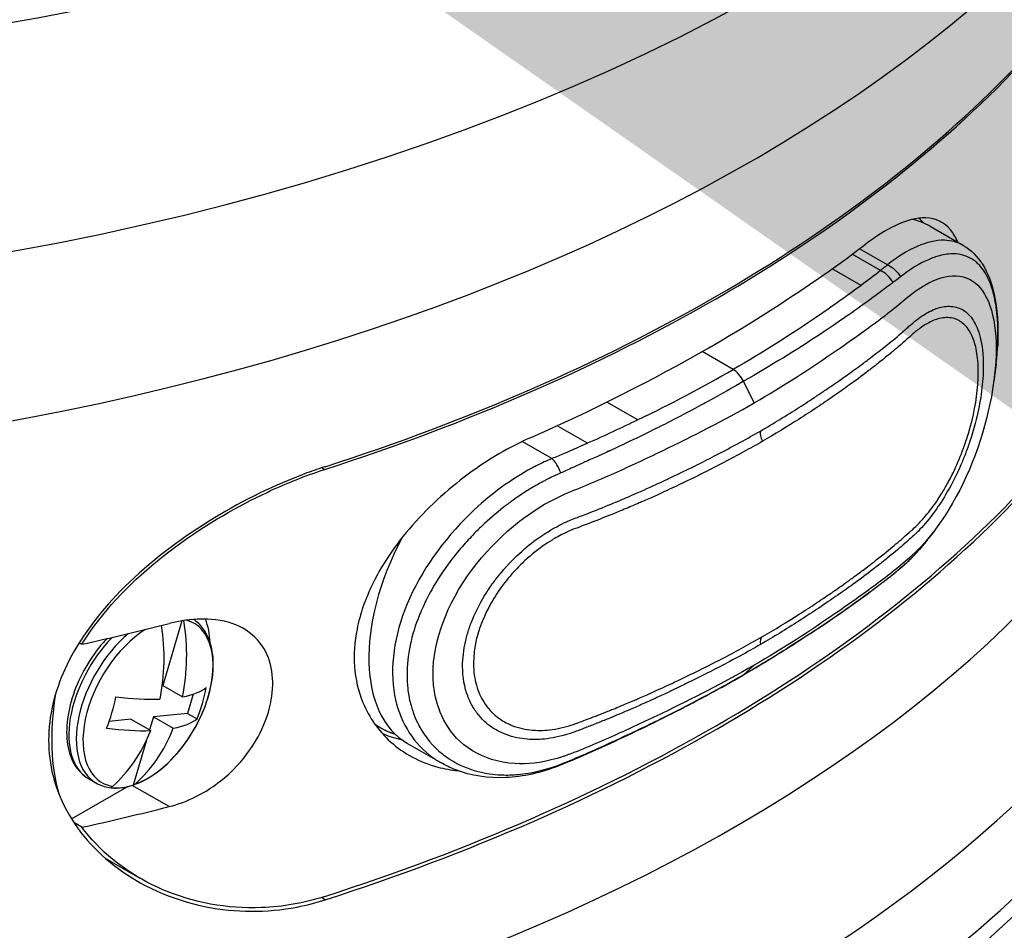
# Model space of a CAD drawing. Header units: millimetres. Extents: x 0 to 7374, y 0 to 4200.
# Tile 650 of 656: x 4764 to 4790, y 3613 to 3637. Entities that reach past the tile are written whole.
import ezdxf

# ---------------------------------------------------------------- set-up
doc = ezdxf.new("R2010")
doc.units = ezdxf.units.MM
doc.header["$LTSCALE"] = 0.2
doc.layers.add('01_Object Line', color=4, linetype='Continuous')
doc.layers.add('07_Special Line2', color=76, linetype='Continuous')
doc.styles.add('Rainbow-5.0 Style', font='malgunsl.ttf')

# ---------------------------------------------------------------- blocks, each defined once
blk = doc.blocks.new('A$C90bc888d')
for p, q in [((284.787, 1812.068), (285.661, 1811.563)), ((283.648, 1811.034), (282.899, 1811.467)), ((283.458, 1810.88), (282.699, 1811.318)), ((282.94, 1810.484), (282.166, 1810.932)), ((285.78, 1809.743), (285.78, 1809.743)), ((279.518, 1808.234), (278.687, 1808.714)), ((280.08, 1807.338), (279.796, 1807.918)), ((276.964, 1806.885), (276.139, 1807.361)), ((275.619, 1806.259), (274.808, 1806.728)), ((274.668, 1805.85), (273.875, 1806.307)), ((268.516, 1805.604), (268.593, 1805.56)), ((264.768, 1801.505), (264.258, 1799.779)), ((262.025, 1800.922), (262.097, 1800.88)), ((279.796, 1800.064), (280.08, 1800.316)), ((264.258, 1799.779), (264.79, 1799.473)), ((265.069, 1799.543), (264.917, 1799.03)), ((263.405, 1798.875), (262.825, 1798.816)), ((263.405, 1798.875), (263.936, 1798.569)), ((264.01, 1798.937), (263.906, 1798.586)), ((264.917, 1799.03), (264.01, 1798.937)), ((264.01, 1798.937), (264.541, 1798.631)), ((264.917, 1799.03), (265.175, 1798.881)), ((263.825, 1798.313), (263.47, 1797.112)), ((270.807, 1798.223), (271.676, 1797.721)), ((275.13, 1797.742), (274.854, 1797.628)), ((273.708, 1797.684), (273.709, 1797.684)), ((262.274, 1797.282), (262.472, 1797.168)), ((261.817, 1796.205), (263.309, 1797.066)), ((264.428, 1796.534), (263.443, 1797.103)), ((262.097, 1795.981), (261.88, 1796.107)), ((262.722, 1795.151), (263.643, 1794.62)), ((268.606, 1794.04), (268.501, 1794.1))]:
    blk.add_line(p, q)
for centre, major_axis, ratio, start_param, end_param in [((245.376, 1845.092), (-50, 0), 0.57735, 5.497787, 10.210176), ((245.376, 1838.968), (50, 0), 0.57735, 3.141593, 6.283185), ((245.376, 1833.808), (-48.975, 0), 0.57735, 0.237759, 2.903833), ((245.376, 1815.708), (-48.317, 0), 0.57735, 6.092297, 9.615666), ((245.376, 1829.579), (47.641, 0), 0.57735, 5.221408, 5.774166), ((245.376, 1829.66), (-47.66, 0), 0.57735, 2.079926, 2.632463), ((282.287, 1807.737), (2.5, 4.33), 0.57735, 0, 0.176904), ((281.58, 1808.146), (2.55, 4.417), 0.57735, 6.07296, 6.130765), ((245.376, 1811.476), (-49, 0), 0.57735, 0, 3.141593), ((245.376, 1828.15), (-47.359, 0), 0.57735, 2.221708, 2.490681), ((283.459, 1810.472), (-0.308, 0.394), 0.656208, 4.440255, 5.413126), ((281.297, 1808.309), (1.4, 2.425), 0.57735, 5.813486, 5.813544), ((282.323, 1807.717), (1.4, 2.425), 0.57735, 6.111311, 6.111389), ((281.58, 1808.146), (-1.75, -3.031), 0.57735, 2.524515, 2.524612), ((281.297, 1808.309), (1.4, 2.425), 0.57735, 5.498348, 5.498435), ((282.323, 1807.717), (-1.4, -2.425), 0.57735, 2.48725, 2.48731), ((245.376, 1809.003), (49, 0), 0.57735, 3.141593, 6.283185), ((245.376, 1808.513), (-49, 0), 0.57735, 6.274527, 8.629176), ((245.376, 1808.513), (49, 0), 0.57735, 5.507991, 6.291844), ((206.401, 1825.66), (-82.224, 6.244), 0.329622, 2.62699, 2.690888), ((281.297, 1808.309), (1.4, 2.425), 0.57735, 4.94518, 4.94524), ((280.489, 1806.388), (0.175, -0.303), 0.577335, 3.715183, 4.631114), ((278.186, 1804.92), (-1, -1.732), 0.57735, 4.379244, 4.379943), ((245.376, 1802.634), (49.25, 0), 0.57735, 3.937143, 6.383987), ((277.436, 1805.353), (-1, -1.732), 0.57735, 5.013623, 5.01388), ((245.376, 1818.148), (-47.641, 0), 0.57735, 2.079815, 2.632574), ((245.376, 1818.066), (47.66, 0), 0.57735, 5.221519, 5.774056), ((277.436, 1805.353), (-1, -1.732), 0.57735, 5.497129, 5.497193), ((245.376, 1802.798), (49.05, 0), 0.57735, 3.926991, 6.328342), ((277.436, 1805.353), (-1, -1.732), 0.57735, 5.673282, 5.673309), ((273.307, 1802.553), (-2.5, -4.33), 0.57735, 4.772532, 6.283185), ((245.376, 1803.043), (-49, 0), 0.57735, 0, 2.34599), ((245.376, 1803.043), (49, 0), 0.57735, 5.507991, 6.283185), ((245.376, 1826.313), (-47.117, 0), 0.57735, 1.933587, 1.987064), ((263.865, 1799.308), (1.231, 2.132), 0.57735, 3.725669, 6.43606), ((261.588, 1800.828), (-0.445, 4.353), 0.753595, 4.319815, 4.793107), ((263.407, 1799.572), (1.5, 2.598), 0.57735, 5.548137, 5.842893), ((263.747, 1799.376), (-1.275, -2.208), 0.57735, 4.15921, 6.283185), ((263.865, 1799.308), (-1.231, -2.132), 0.57735, 3.970488, 6.48929), ((260.984, 1800.766), (0.445, -4.353), 0.753595, 1.178222, 1.635405), ((263.549, 1799.491), (-1.275, -2.208), 0.57735, 4.293301, 6.283185), ((280.489, 1800.793), (-0.175, 0.303), 0.577341, 0.081307, 0.997228), ((272.6, 1802.961), (-1.75, -3.031), 0.57735, 5.983563, 5.984182), ((272.6, 1802.961), (-1.75, -3.031), 0.57735, 6.251192, 6.251196), ((273.342, 1802.532), (-1.4, -2.425), 0.57735, 0.22965, 0.229747), ((272.6, 1802.961), (-1.75, -3.031), 0.57735, 0.664862, 0.664933), ((279.557, 1800.366), (0.228, -0.312), 0.645887, 6.206061, 6.225128), ((279.557, 1800.366), (0.228, -0.312), 0.645887, 6.225128, 6.344291), ((261.41, 1801.218), (4.196, -1.24), 0.314263, 5.735339, 6.065971), ((262.496, 1800.921), (-0.406, 3.971), 0.753595, 4.097805, 4.33003), ((266.236, 1801.205), (3.5, 6.062), 0.57735, 2.160903, 2.64043), ((260.076, 1800.673), (0.406, -3.971), 0.753595, 0.956213, 1.188437), ((261.41, 1801.218), (-4.196, 1.24), 0.314263, 2.05132, 2.381952), ((245.376, 1819.577), (47.359, 0), 0.57735, 5.448828, 5.448872), ((261.162, 1800.376), (4.196, -1.24), 0.314263, 5.735339, 6.065971), ((261.162, 1800.376), (4.196, -1.24), 0.314263, 5.192913, 5.523545), ((260.984, 1800.766), (0.445, -4.353), 0.753595, 0.486817, 0.966428), ((261.588, 1800.828), (-0.445, 4.353), 0.753595, 3.628409, 4.108021), ((272.6, 1802.961), (-2.55, -4.417), 0.57735, 0.0263, 0.210228), ((272.6, 1802.961), (-2.55, -4.417), 0.57735, 0.325912, 0.326022), ((274.935, 1798.202), (0.197, -0.46), 0.485008, 6.277083, 6.282843), ((274.935, 1798.202), (0.197, -0.46), 0.485008, 6.282843, 6.532478), ((263.832, 1799.327), (-1.255, -2.174), 0.57735, 0.209826, 0.580356), ((245.376, 1821.414), (47.117, 0), 0.57735, 5.075179, 5.128657)]:
    blk.add_ellipse(centre, major_axis=major_axis, ratio=ratio, start_param=start_param, end_param=end_param)
for points, knots in [([(285.529, 1811.639), (285.474, 1811.765), (285.41, 1811.874), (285.164, 1812.179), (284.942, 1812.289), (284.433, 1812.304), (284.157, 1812.232), (283.6, 1811.963), (283.333, 1811.795), (283.052, 1811.582)], [1.1183289, 1.1183289, 1.1183289, 1.1183289, 1.2002409, 1.2002409, 1.3947062, 1.3947062, 1.5672536, 1.5672536, 1.7065433, 1.7065433, 1.7065433, 1.7065433]), ([(285.671, 1811.558), (285.521, 1811.644), (285.352, 1811.689), (285.168, 1811.693), (284.945, 1811.698), (284.7, 1811.642), (284.439, 1811.528), (284.185, 1811.417), (283.916, 1811.251), (283.648, 1811.034)], [0.7485977, 0.7485977, 0.7485977, 0.7485977, 0.822611, 0.822611, 0.822611, 0.9125449, 0.9125449, 0.9125449, 0.9999985, 0.9999985, 0.9999985, 0.9999985]), ([(285.671, 1811.558), (285.879, 1811.437), (286.054, 1811.259), (286.332, 1810.82), (286.434, 1810.548), (286.587, 1809.859), (286.616, 1809.408), (286.595, 1808.894), (286.593, 1808.863), (286.592, 1808.832)], [0, 0, 0, 0, 0.1199054, 0.1199054, 0.2518723, 0.2518723, 0.4190702, 0.4190702, 0.4297384, 0.4297384, 0.4297384, 0.4297384]), ([(286.52, 1808.111), (286.573, 1808.488), (286.601, 1808.851), (286.601, 1809.184), (286.601, 1809.312), (286.597, 1809.436), (286.59, 1809.555), (286.586, 1809.614), (286.581, 1809.673), (286.575, 1809.73), (286.574, 1809.741), (286.573, 1809.755), (286.571, 1809.768), (286.566, 1809.821), (286.558, 1809.879), (286.555, 1809.897), (286.549, 1809.941), (286.538, 1810.017), (286.517, 1810.118), (286.506, 1810.169), (286.493, 1810.225), (286.477, 1810.286), (286.461, 1810.348), (286.432, 1810.439), (286.417, 1810.482), (286.327, 1810.733), (286.208, 1810.932), (286.058, 1811.074), (286.028, 1811.103), (285.997, 1811.129), (285.965, 1811.152), (285.949, 1811.164), (285.933, 1811.175), (285.917, 1811.185), (285.905, 1811.193), (285.892, 1811.201), (285.879, 1811.208), (285.742, 1811.287), (285.588, 1811.327), (285.42, 1811.33), (285.3, 1811.332), (285.172, 1811.315), (285.038, 1811.279), (284.942, 1811.254), (284.842, 1811.218), (284.74, 1811.173), (284.502, 1811.069), (284.249, 1810.913), (283.994, 1810.713)], [0.4183087, 0.4183087, 0.4183087, 0.4183087, 0.5, 0.5, 0.5, 0.53125, 0.53125, 0.53125, 0.546875, 0.546875, 0.546875, 0.5501137, 0.5501137, 0.5501137, 0.5625, 0.5625, 0.5625, 0.59375, 0.59375, 0.59375, 0.609375, 0.609375, 0.609375, 0.625, 0.625, 0.625, 0.7161362, 0.7161362, 0.7161362, 0.7344466, 0.7344466, 0.7344466, 0.7432746, 0.7432746, 0.7432746, 0.75, 0.75, 0.75, 0.8227544, 0.8227544, 0.8227544, 0.875, 0.875, 0.875, 0.9125819, 0.9125819, 0.9125819, 0.9999489, 0.9999489, 0.9999489, 0.9999489]), ([(280.08, 1807.338), (280.853, 1807.79), (281.586, 1808.265), (282.646, 1808.996), (282.994, 1809.243), (283.5, 1809.619), (283.665, 1809.747), (283.987, 1810.003), (284.143, 1810.14), (284.608, 1810.5), (284.912, 1810.657), (285.463, 1810.772), (285.71, 1810.738), (286.325, 1810.349), (286.552, 1809.688), (286.552, 1807.886), (286.324, 1806.768), (285.508, 1804.729), (284.919, 1803.813), (283.989, 1802.974), (283.67, 1802.725), (282.994, 1802.22), (282.646, 1801.975), (281.586, 1801.244), (280.854, 1800.768), (280.08, 1800.316)], [0, 0, 0, 0, 0.125, 0.125, 0.1875, 0.1875, 0.21875, 0.21875, 0.25, 0.25, 0.3125, 0.3125, 0.375, 0.375, 0.5, 0.5, 0.625, 0.625, 0.75, 0.75, 0.8125, 0.8125, 0.875, 0.875, 1, 1, 1, 1]), ([(283.458, 1810.88), (283.458, 1810.88), (283.458, 1810.88), (283.288, 1810.747), (283.116, 1810.615), (282.94, 1810.484)], [0, 0, 0, 0, 0.00002, 0.00002, 1, 1, 1, 1]), ([(282.94, 1810.484), (282.573, 1810.211), (281.483, 1809.434), (280.316, 1808.696), (279.518, 1808.234)], [0, 0, 0, 0, 0.346763, 1, 1, 1, 1]), ([(283.791, 1810.56), (283.716, 1810.505), (283.603, 1810.419), (283.448, 1810.303), (283.293, 1810.188), (283.077, 1810.03), (282.854, 1809.87), (282.631, 1809.711), (282.436, 1809.576), (282.272, 1809.464), (282.19, 1809.408), (282.116, 1809.358), (282.05, 1809.314), (281.984, 1809.27), (281.96, 1809.253), (281.877, 1809.198), (281.211, 1808.758), (280.526, 1808.338), (279.796, 1807.918)], [0, 0, 0, 0, 0.125, 0.125, 0.125, 0.25, 0.25, 0.25, 0.375, 0.375, 0.375, 0.4375, 0.4375, 0.4375, 0.5, 0.5, 0.5, 1, 1, 1, 1]), ([(280.247, 1806.588), (280.424, 1806.69), (280.602, 1806.796), (280.769, 1806.898), (280.937, 1807.001), (281.126, 1807.119), (281.277, 1807.216), (281.429, 1807.313), (281.584, 1807.415), (281.747, 1807.523), (281.829, 1807.577), (281.912, 1807.633), (281.997, 1807.691), (282.08, 1807.748), (282.183, 1807.818), (282.253, 1807.867), (282.327, 1807.917), (282.401, 1807.969), (282.482, 1808.026), (282.561, 1808.082), (282.67, 1808.16), (282.732, 1808.205), (282.795, 1808.251), (282.864, 1808.301), (282.941, 1808.358), (283.017, 1808.415), (283.119, 1808.491), (283.192, 1808.547), (283.338, 1808.659), (283.496, 1808.782), (283.636, 1808.895), (283.706, 1808.951), (283.777, 1809.009), (283.848, 1809.068), (283.915, 1809.124), (284.002, 1809.197), (284.053, 1809.242), (284.057, 1809.244), (284.06, 1809.247), (284.063, 1809.249), (284.088, 1809.271), (284.117, 1809.297), (284.166, 1809.341), (284.215, 1809.384), (284.23, 1809.398), (284.269, 1809.432), (284.342, 1809.496), (284.401, 1809.546), (284.463, 1809.591), (284.466, 1809.593), (284.469, 1809.596), (284.472, 1809.598), (284.599, 1809.691), (284.756, 1809.782), (284.863, 1809.828), (284.865, 1809.83), (284.868, 1809.831), (284.87, 1809.832), (284.978, 1809.878), (285.093, 1809.912), (285.211, 1809.923), (285.271, 1809.928), (285.331, 1809.928), (285.391, 1809.92), (285.45, 1809.913), (285.524, 1809.893), (285.567, 1809.876), (285.618, 1809.856), (285.666, 1809.831), (285.715, 1809.796), (285.751, 1809.77), (285.787, 1809.739), (285.822, 1809.702), (285.862, 1809.66), (285.902, 1809.61), (285.939, 1809.552), (285.976, 1809.495), (286.017, 1809.412), (286.042, 1809.353), (286.075, 1809.276), (286.103, 1809.191), (286.127, 1809.094), (286.178, 1808.888), (286.209, 1808.633), (286.209, 1808.33), (286.209, 1808.108), (286.192, 1807.881), (286.163, 1807.656), (286.149, 1807.543), (286.131, 1807.431), (286.111, 1807.321), (286.091, 1807.211), (286.075, 1807.131), (286.043, 1806.995), (285.98, 1806.722), (285.903, 1806.465), (285.822, 1806.231), (285.782, 1806.113), (285.74, 1806.002), (285.698, 1805.896), (285.656, 1805.79), (285.63, 1805.726), (285.571, 1805.595), (285.453, 1805.333), (285.33, 1805.101), (285.211, 1804.899), (285.093, 1804.697), (285.005, 1804.563), (284.87, 1804.382), (284.868, 1804.378), (284.865, 1804.375), (284.863, 1804.372), (284.73, 1804.194), (284.586, 1804.028), (284.472, 1803.91), (284.469, 1803.907), (284.466, 1803.904), (284.463, 1803.901), (284.436, 1803.873), (284.408, 1803.845), (284.377, 1803.816), (284.343, 1803.784), (284.288, 1803.733), (284.269, 1803.716), (284.23, 1803.681), (284.119, 1803.585), (284.063, 1803.537), (284.06, 1803.534), (284.057, 1803.532), (284.053, 1803.529), (283.942, 1803.433), (283.782, 1803.298), (283.636, 1803.18), (283.561, 1803.119), (283.486, 1803.06), (283.412, 1803.002), (283.338, 1802.944), (283.288, 1802.905), (283.192, 1802.832), (283, 1802.685), (282.827, 1802.558), (282.672, 1802.446), (282.594, 1802.391), (282.521, 1802.339), (282.452, 1802.291), (282.383, 1802.242), (282.347, 1802.217), (282.258, 1802.155), (282.08, 1802.032), (281.91, 1801.917), (281.747, 1801.808), (281.584, 1801.7), (281.451, 1801.612), (281.277, 1801.501), (280.93, 1801.279), (280.601, 1801.077), (280.247, 1800.873)], [0, 0, 0, 0, 0.03125, 0.03125, 0.03125, 0.0625, 0.0625, 0.0625, 0.09375, 0.09375, 0.09375, 0.109375, 0.109375, 0.109375, 0.124617, 0.124617, 0.124617, 0.140625, 0.140625, 0.140625, 0.15625, 0.15625, 0.15625, 0.171875, 0.171875, 0.171875, 0.1875, 0.1875, 0.1875, 0.21875, 0.21875, 0.21875, 0.234375, 0.234375, 0.234375, 0.249093, 0.249093, 0.249093, 0.25, 0.25, 0.25, 0.257812, 0.257812, 0.257812, 0.265625, 0.265625, 0.265625, 0.280529, 0.280529, 0.280529, 0.28125, 0.28125, 0.28125, 0.31179, 0.31179, 0.31179, 0.3125, 0.3125, 0.3125, 0.34375, 0.34375, 0.34375, 0.359375, 0.359375, 0.359375, 0.374535, 0.374535, 0.374535, 0.392734, 0.392734, 0.392734, 0.40625, 0.40625, 0.40625, 0.421875, 0.421875, 0.421875, 0.437279, 0.437279, 0.437279, 0.457395, 0.457395, 0.457395, 0.5, 0.5, 0.5, 0.53125, 0.53125, 0.53125, 0.546875, 0.546875, 0.546875, 0.5625, 0.5625, 0.5625, 0.59375, 0.59375, 0.59375, 0.609375, 0.609375, 0.609375, 0.625, 0.625, 0.625, 0.65625, 0.65625, 0.65625, 0.6875, 0.6875, 0.6875, 0.688071, 0.688071, 0.688071, 0.71875, 0.71875, 0.71875, 0.719545, 0.719545, 0.719545, 0.726563, 0.726563, 0.726563, 0.734375, 0.734375, 0.734375, 0.75, 0.75, 0.75, 0.750841, 0.750841, 0.750841, 0.78125, 0.78125, 0.78125, 0.796875, 0.796875, 0.796875, 0.8125, 0.8125, 0.8125, 0.84375, 0.84375, 0.84375, 0.859375, 0.859375, 0.859375, 0.875, 0.875, 0.875, 0.90625, 0.90625, 0.90625, 0.9375, 0.9375, 0.9375, 1, 1, 1, 1]), ([(280.301, 1801.087), (280.64, 1801.282), (280.95, 1801.471), (281.452, 1801.792), (281.596, 1801.886), (281.828, 1802.039), (281.906, 1802.092), (282.068, 1802.202), (282.178, 1802.277), (282.352, 1802.398), (282.484, 1802.491), (282.707, 1802.652), (282.785, 1802.709), (282.91, 1802.801), (282.953, 1802.833), (283.04, 1802.899), (283.114, 1802.955), (283.165, 1802.994), (283.216, 1803.034), (283.358, 1803.144), (283.472, 1803.234), (283.729, 1803.442), (283.837, 1803.533), (284.099, 1803.756), (284.256, 1803.896), (284.416, 1804.042), (284.475, 1804.101), (284.604, 1804.241), (284.696, 1804.349), (284.854, 1804.547), (284.967, 1804.706), (285.142, 1804.987), (285.201, 1805.088), (285.319, 1805.304), (285.395, 1805.454), (285.52, 1805.72), (285.606, 1805.921), (285.727, 1806.257), (285.767, 1806.374), (285.841, 1806.619), (285.884, 1806.776), (286.009, 1807.288), (286.076, 1807.729), (286.076, 1808.379), (286.059, 1808.567), (286.015, 1808.808), (285.997, 1808.881), (285.957, 1809.015), (285.942, 1809.059), (285.844, 1809.273), (285.767, 1809.377), (285.646, 1809.489), (285.604, 1809.519), (285.52, 1809.566), (285.495, 1809.579), (285.32, 1809.63), (285.2, 1809.63), (285.025, 1809.597), (284.968, 1809.581), (284.856, 1809.539), (284.818, 1809.524), (284.678, 1809.448), (284.611, 1809.406), (284.514, 1809.339), (284.483, 1809.315), (284.421, 1809.267), (284.374, 1809.227), (284.341, 1809.199), (284.255, 1809.122), (284.08, 1808.967), (284.019, 1808.915), (283.917, 1808.828), (283.857, 1808.777), (283.72, 1808.663), (283.667, 1808.618), (283.448, 1808.441), (283.358, 1808.37), (283.252, 1808.287), (283.221, 1808.264), (283.169, 1808.224), (283.177, 1808.23), (282.947, 1808.054), (282.781, 1807.931), (282.558, 1807.77), (282.488, 1807.72), (282.356, 1807.627), (282.32, 1807.602), (281.898, 1807.309), (281.615, 1807.121), (280.949, 1806.697), (280.64, 1806.508), (280.301, 1806.312)], [0, 0, 0, 0, 0.0625, 0.0625, 0.09375, 0.09375, 0.109375, 0.109375, 0.125, 0.125, 0.15625, 0.15625, 0.171875, 0.171875, 0.179688, 0.179688, 0.1875, 0.1875, 0.203125, 0.203125, 0.21875, 0.21875, 0.25, 0.25, 0.28125, 0.28125, 0.296875, 0.296875, 0.3125, 0.3125, 0.34375, 0.34375, 0.359375, 0.359375, 0.375, 0.375, 0.40625, 0.40625, 0.421875, 0.421875, 0.4375, 0.4375, 0.5, 0.5, 0.53125, 0.53125, 0.546875, 0.546875, 0.5625, 0.5625, 0.59375, 0.59375, 0.609375, 0.609375, 0.625, 0.625, 0.65625, 0.65625, 0.671875, 0.671875, 0.6875, 0.6875, 0.703125, 0.703125, 0.710937, 0.710937, 0.71875, 0.71875, 0.734375, 0.734375, 0.75, 0.75, 0.765625, 0.765625, 0.78125, 0.78125, 0.796875, 0.796875, 0.804687, 0.804687, 0.8125, 0.8125, 0.84375, 0.84375, 0.859375, 0.859375, 0.875, 0.875, 0.9375, 0.9375, 1, 1, 1, 1]), ([(279.796, 1807.918), (279.535, 1807.767), (279.208, 1807.58), (278.809, 1807.362), (278.752, 1807.331), (278.717, 1807.312), (278.634, 1807.267), (278.304, 1807.089), (278.036, 1806.949), (277.835, 1806.846), (277.734, 1806.794), (277.649, 1806.751), (277.582, 1806.717), (277.548, 1806.7), (277.519, 1806.685), (277.494, 1806.673), (277.481, 1806.666), (277.469, 1806.661), (277.459, 1806.656), (277.453, 1806.653), (277.448, 1806.65), (277.435, 1806.643), (277.426, 1806.639), (277.415, 1806.633), (277.398, 1806.625), (277.066, 1806.459), (276.777, 1806.321), (276.569, 1806.222), (276.465, 1806.173), (276.38, 1806.134), (276.317, 1806.104), (276.285, 1806.089), (276.258, 1806.077), (276.237, 1806.067), (276.226, 1806.062), (276.217, 1806.057), (276.209, 1806.054), (276.205, 1806.052), (276.201, 1806.05), (276.193, 1806.047), (276.187, 1806.044), (276.18, 1806.04), (276.168, 1806.035), (276.116, 1806.011), (276.054, 1805.983), (276.001, 1805.959), (275.948, 1805.935), (275.941, 1805.931), (275.87, 1805.9), (275.799, 1805.869), (275.76, 1805.852), (275.712, 1805.831), (275.665, 1805.81), (275.592, 1805.777), (275.553, 1805.759), (275.515, 1805.741), (275.47, 1805.721), (275.393, 1805.685), (275.316, 1805.65), (275.293, 1805.639), (275.23, 1805.61), (275.105, 1805.553), (274.996, 1805.505), (274.905, 1805.465)], [0, 0, 0, 0, 0.21875, 0.21875, 0.21875, 0.25, 0.25, 0.25, 0.375, 0.375, 0.375, 0.4375, 0.4375, 0.4375, 0.46875, 0.46875, 0.46875, 0.484375, 0.484375, 0.484375, 0.49379, 0.49379, 0.49379, 0.5, 0.5, 0.5, 0.625, 0.625, 0.625, 0.6875, 0.6875, 0.6875, 0.71875, 0.71875, 0.71875, 0.734375, 0.734375, 0.734375, 0.743242, 0.743242, 0.743242, 0.75, 0.75, 0.75, 0.78125, 0.78125, 0.78125, 0.8125, 0.8125, 0.8125, 0.84375, 0.84375, 0.84375, 0.875, 0.875, 0.875, 0.90625, 0.90625, 0.90625, 0.9375, 0.9375, 0.9375, 1, 1, 1, 1]), ([(280.08, 1800.316), (279.243, 1799.839), (278.416, 1799.419), (277.63, 1799.039), (277.215, 1798.838), (276.81, 1798.648), (276.416, 1798.471), (276.393, 1798.46), (276.37, 1798.45), (276.346, 1798.439), (276.123, 1798.339), (275.902, 1798.243), (275.683, 1798.152), (275.454, 1798.057), (275.226, 1797.961), (275.007, 1797.887), (274.994, 1797.882), (274.981, 1797.878), (274.968, 1797.873), (274.898, 1797.851), (274.83, 1797.83), (274.761, 1797.811), (274.371, 1797.703), (274.007, 1797.666), (273.682, 1797.685), (273.226, 1797.713), (272.845, 1797.844), (272.545, 1798.028), (271.882, 1798.433), (271.63, 1799.068), (271.538, 1799.553), (271.522, 1799.637), (271.511, 1799.717), (271.503, 1799.793), (271.498, 1799.841), (271.495, 1799.887), (271.493, 1799.932), (271.491, 1799.954), (271.49, 1799.976), (271.49, 1799.997), (271.489, 1800.008), (271.489, 1800.012), (271.489, 1800.02), (271.489, 1800.027), (271.489, 1800.038), (271.488, 1800.06), (271.488, 1800.07), (271.488, 1800.08), (271.488, 1800.09), (271.487, 1800.921), (271.832, 1801.945), (272.541, 1802.888), (273.161, 1803.711), (274.04, 1804.479), (275.005, 1804.894), (275.449, 1805.085), (275.898, 1805.26), (276.344, 1805.461), (276.769, 1805.654), (277.196, 1805.853), (277.628, 1806.061), (278.439, 1806.453), (279.265, 1806.874), (280.08, 1807.338)], [0, 0, 0, 0, 0.081809, 0.081809, 0.081809, 0.125, 0.125, 0.125, 0.127562, 0.127562, 0.127562, 0.152083, 0.152083, 0.152083, 0.177821, 0.177821, 0.177821, 0.179348, 0.179348, 0.179348, 0.1875, 0.1875, 0.1875, 0.234154, 0.234154, 0.234154, 0.299648, 0.299648, 0.299648, 0.443906, 0.443906, 0.443906, 0.46875, 0.46875, 0.46875, 0.484375, 0.484375, 0.484375, 0.492187, 0.492187, 0.492187, 0.496094, 0.496094, 0.496094, 0.5, 0.5, 0.5, 0.501809, 0.501809, 0.501809, 0.64938, 0.64938, 0.64938, 0.778183, 0.778183, 0.778183, 0.837455, 0.837455, 0.837455, 0.893956, 0.893956, 0.893956, 1, 1, 1, 1]), ([(280.247, 1800.873), (280.071, 1800.771), (279.887, 1800.668), (279.71, 1800.571), (279.533, 1800.475), (279.327, 1800.365), (279.159, 1800.278), (278.991, 1800.191), (278.815, 1800.101), (278.627, 1800.007), (278.533, 1799.96), (278.436, 1799.912), (278.336, 1799.863), (278.239, 1799.815), (278.117, 1799.755), (278.033, 1799.715), (277.944, 1799.672), (277.855, 1799.629), (277.756, 1799.583), (277.659, 1799.537), (277.524, 1799.474), (277.446, 1799.438), (277.368, 1799.402), (277.28, 1799.362), (277.182, 1799.318), (277.083, 1799.274), (276.951, 1799.215), (276.854, 1799.172), (276.661, 1799.088), (276.447, 1798.997), (276.251, 1798.917), (276.153, 1798.877), (276.053, 1798.836), (275.95, 1798.795), (275.853, 1798.757), (275.726, 1798.706), (275.649, 1798.677), (275.644, 1798.675), (275.64, 1798.673), (275.635, 1798.671), (275.598, 1798.657), (275.553, 1798.639), (275.479, 1798.611), (275.405, 1798.582), (275.382, 1798.573), (275.322, 1798.551), (275.21, 1798.509), (275.118, 1798.478), (275.024, 1798.451), (275.019, 1798.45), (275.014, 1798.448), (275.009, 1798.447), (274.815, 1798.393), (274.575, 1798.351), (274.411, 1798.337), (274.406, 1798.337), (274.4, 1798.336), (274.395, 1798.336), (274.23, 1798.323), (274.053, 1798.326), (273.869, 1798.353), (273.777, 1798.367), (273.684, 1798.386), (273.59, 1798.413), (273.5, 1798.439), (273.386, 1798.483), (273.317, 1798.514), (273.314, 1798.516), (273.311, 1798.517), (273.309, 1798.518), (273.175, 1798.58), (273.038, 1798.665), (272.909, 1798.777), (272.844, 1798.834), (272.781, 1798.897), (272.721, 1798.969), (272.662, 1799.039), (272.595, 1799.135), (272.555, 1799.203), (272.502, 1799.293), (272.456, 1799.388), (272.416, 1799.495), (272.332, 1799.72), (272.28, 1799.987), (272.28, 1800.288), (272.28, 1800.509), (272.308, 1800.73), (272.355, 1800.943), (272.379, 1801.05), (272.408, 1801.155), (272.441, 1801.258), (272.474, 1801.361), (272.501, 1801.435), (272.553, 1801.56), (272.656, 1801.809), (272.779, 1802.039), (272.909, 1802.245), (272.974, 1802.348), (273.04, 1802.445), (273.107, 1802.537), (273.174, 1802.628), (273.215, 1802.683), (273.309, 1802.794), (273.312, 1802.797), (273.314, 1802.801), (273.317, 1802.804), (273.501, 1803.022), (273.688, 1803.212), (273.869, 1803.373), (274.053, 1803.537), (274.187, 1803.643), (274.395, 1803.784), (274.4, 1803.787), (274.406, 1803.791), (274.411, 1803.794), (274.614, 1803.93), (274.834, 1804.051), (275.009, 1804.135), (275.014, 1804.137), (275.019, 1804.139), (275.024, 1804.142), (275.065, 1804.161), (275.108, 1804.18), (275.155, 1804.2), (275.207, 1804.222), (275.292, 1804.255), (275.322, 1804.266), (275.382, 1804.289), (275.551, 1804.351), (275.635, 1804.384), (275.64, 1804.386), (275.644, 1804.387), (275.649, 1804.389), (275.815, 1804.454), (276.047, 1804.547), (276.251, 1804.631), (276.356, 1804.675), (276.459, 1804.718), (276.559, 1804.761), (276.66, 1804.803), (276.727, 1804.832), (276.855, 1804.888), (277.109, 1804.999), (277.329, 1805.099), (277.522, 1805.188), (277.619, 1805.233), (277.708, 1805.275), (277.792, 1805.315), (277.876, 1805.355), (277.92, 1805.375), (278.026, 1805.427), (278.24, 1805.53), (278.439, 1805.628), (278.627, 1805.722), (278.815, 1805.816), (278.967, 1805.893), (279.159, 1805.993), (279.544, 1806.194), (279.894, 1806.384), (280.247, 1806.588)], [0, 0, 0, 0, 0.03125, 0.03125, 0.03125, 0.0625, 0.0625, 0.0625, 0.09375, 0.09375, 0.09375, 0.109375, 0.109375, 0.109375, 0.12461, 0.12461, 0.12461, 0.140625, 0.140625, 0.140625, 0.15625, 0.15625, 0.15625, 0.171875, 0.171875, 0.171875, 0.1875, 0.1875, 0.1875, 0.21875, 0.21875, 0.21875, 0.234375, 0.234375, 0.234375, 0.249091, 0.249091, 0.249091, 0.25, 0.25, 0.25, 0.257812, 0.257812, 0.257812, 0.265625, 0.265625, 0.265625, 0.28044, 0.28044, 0.28044, 0.28125, 0.28125, 0.28125, 0.311526, 0.311526, 0.311526, 0.3125, 0.3125, 0.3125, 0.34375, 0.34375, 0.34375, 0.359375, 0.359375, 0.359375, 0.374347, 0.374347, 0.374347, 0.375, 0.375, 0.375, 0.40625, 0.40625, 0.40625, 0.421875, 0.421875, 0.421875, 0.437172, 0.437172, 0.437172, 0.457393, 0.457393, 0.457393, 0.499999, 0.499999, 0.499999, 0.53125, 0.53125, 0.53125, 0.546875, 0.546875, 0.546875, 0.5625, 0.5625, 0.5625, 0.59375, 0.59375, 0.59375, 0.609375, 0.609375, 0.609375, 0.625, 0.625, 0.625, 0.625485, 0.625485, 0.625485, 0.65625, 0.65625, 0.65625, 0.6875, 0.6875, 0.6875, 0.688284, 0.688284, 0.688284, 0.71875, 0.71875, 0.71875, 0.71964, 0.71964, 0.71964, 0.726562, 0.726562, 0.726562, 0.734375, 0.734375, 0.734375, 0.75, 0.75, 0.75, 0.750842, 0.750842, 0.750842, 0.78125, 0.78125, 0.78125, 0.796875, 0.796875, 0.796875, 0.8125, 0.8125, 0.8125, 0.84375, 0.84375, 0.84375, 0.859375, 0.859375, 0.859375, 0.875, 0.875, 0.875, 0.90625, 0.90625, 0.90625, 0.9375, 0.9375, 0.9375, 1, 1, 1, 1]), ([(274.072, 1806.398), (273.602, 1806.191), (273.12, 1805.917), (272.068, 1805.184), (271.512, 1804.702), (270.562, 1803.651), (270.166, 1803.091), (269.681, 1802.103), (269.536, 1801.692), (269.388, 1800.944), (269.365, 1800.61), (269.413, 1799.946), (269.488, 1799.621), (269.78, 1798.913), (270.033, 1798.558), (270.706, 1797.952), (271.138, 1797.721), (271.79, 1797.546), (271.972, 1797.514), (272.157, 1797.496)], [0.026321, 0.026321, 0.026321, 0.026321, 0.20401, 0.20401, 0.422045, 0.422045, 0.631143, 0.631143, 0.776294, 0.776294, 0.896957, 0.896957, 1.025541, 1.025541, 1.200241, 1.200241, 1.394706, 1.394706, 1.466692, 1.466692, 1.466692, 1.466692]), ([(280.301, 1806.312), (279.961, 1806.117), (279.634, 1805.938), (279.08, 1805.648), (278.917, 1805.564), (278.651, 1805.431), (278.559, 1805.385), (278.369, 1805.292), (278.239, 1805.229), (278.029, 1805.128), (277.869, 1805.052), (277.59, 1804.923), (277.491, 1804.878), (277.331, 1804.806), (277.275, 1804.782), (277.161, 1804.731), (277.063, 1804.688), (276.997, 1804.66), (276.928, 1804.63), (276.737, 1804.548), (276.581, 1804.482), (276.221, 1804.334), (276.063, 1804.271), (275.676, 1804.12), (275.435, 1804.029), (275.185, 1803.935), (275.093, 1803.896), (274.895, 1803.797), (274.755, 1803.719), (274.51, 1803.571), (274.335, 1803.448), (274.063, 1803.223), (273.971, 1803.142), (273.785, 1802.963), (273.666, 1802.838), (273.468, 1802.615), (273.333, 1802.442), (273.139, 1802.148), (273.076, 1802.044), (272.955, 1801.825), (272.886, 1801.683), (272.682, 1801.215), (272.571, 1800.801), (272.571, 1800.147), (272.6, 1799.952), (272.673, 1799.695), (272.702, 1799.615), (272.768, 1799.466), (272.793, 1799.418), (272.951, 1799.169), (273.074, 1799.037), (273.268, 1798.884), (273.335, 1798.84), (273.468, 1798.765), (273.508, 1798.743), (273.784, 1798.635), (273.972, 1798.596), (274.244, 1798.573), (274.333, 1798.571), (274.507, 1798.577), (274.565, 1798.581), (274.782, 1798.612), (274.886, 1798.633), (275.034, 1798.67), (275.083, 1798.683), (275.177, 1798.712), (275.251, 1798.736), (275.302, 1798.754), (275.436, 1798.803), (275.703, 1798.904), (275.794, 1798.94), (275.945, 1798.998), (276.032, 1799.033), (276.23, 1799.112), (276.308, 1799.143), (276.614, 1799.269), (276.737, 1799.321), (276.88, 1799.382), (276.921, 1799.4), (276.991, 1799.43), (276.98, 1799.426), (277.285, 1799.558), (277.497, 1799.655), (277.776, 1799.784), (277.863, 1799.824), (278.024, 1799.9), (278.067, 1799.92), (278.575, 1800.164), (278.9, 1800.328), (279.635, 1800.712), (279.962, 1800.891), (280.301, 1801.087)], [0, 0, 0, 0, 0.0625, 0.0625, 0.09375, 0.09375, 0.109375, 0.109375, 0.125, 0.125, 0.15625, 0.15625, 0.171875, 0.171875, 0.179688, 0.179688, 0.1875, 0.1875, 0.203125, 0.203125, 0.21875, 0.21875, 0.25, 0.25, 0.28125, 0.28125, 0.296875, 0.296875, 0.3125, 0.3125, 0.34375, 0.34375, 0.359375, 0.359375, 0.375, 0.375, 0.40625, 0.40625, 0.421875, 0.421875, 0.4375, 0.4375, 0.5, 0.5, 0.53125, 0.53125, 0.546875, 0.546875, 0.5625, 0.5625, 0.59375, 0.59375, 0.609375, 0.609375, 0.625, 0.625, 0.65625, 0.65625, 0.671875, 0.671875, 0.6875, 0.6875, 0.703125, 0.703125, 0.710937, 0.710937, 0.71875, 0.71875, 0.734375, 0.734375, 0.75, 0.75, 0.765625, 0.765625, 0.78125, 0.78125, 0.796875, 0.796875, 0.804688, 0.804688, 0.8125, 0.8125, 0.84375, 0.84375, 0.859375, 0.859375, 0.875, 0.875, 0.9375, 0.9375, 1, 1, 1, 1]), ([(275.619, 1806.259), (275.599, 1806.25), (275.578, 1806.241), (275.558, 1806.232), (275.373, 1806.149), (275.187, 1806.066), (274.998, 1805.986), (274.89, 1805.939), (274.779, 1805.894), (274.668, 1805.849)], [0.0000004, 0.0000004, 0.0000004, 0.0000004, 0.0657594, 0.0657594, 0.0657594, 0.6575974, 0.6575974, 0.6575974, 1, 1, 1, 1]), ([(268.606, 1805.634), (268.551, 1805.616), (268.496, 1805.598), (268.44, 1805.579), (268.268, 1805.521), (268.095, 1805.458), (267.105, 1805.073), (266.281, 1804.662), (264.68, 1803.667), (263.907, 1803.077), (262.634, 1801.817), (262.119, 1801.156), (261.441, 1799.835), (261.251, 1799.196), (261.173, 1797.899), (261.294, 1797.267), (261.867, 1796.01), (262.356, 1795.424), (263.659, 1794.415), (264.51, 1794.034), (266.203, 1793.696), (267.03, 1793.688), (268.105, 1793.895), (268.357, 1793.959), (268.606, 1794.04)], [-0.018992, -0.018992, -0.018992, -0.018992, 0, 0, 0, 0.058869, 0.058869, 0.335416, 0.335416, 0.624809, 0.624809, 0.891681, 0.891681, 1.12653, 1.12653, 1.367316, 1.367316, 1.645806, 1.645806, 1.968303, 1.968303, 2.246293, 2.246293, 2.332207, 2.332207, 2.332207, 2.332207]), ([(274.668, 1805.849), (274.533, 1805.794), (274.399, 1805.731), (274.265, 1805.663), (274.251, 1805.655), (274.236, 1805.648), (274.221, 1805.64), (274.191, 1805.624), (274.16, 1805.608), (274.13, 1805.592), (273.858, 1805.444), (273.586, 1805.274), (273.322, 1805.083), (273.029, 1804.87), (272.747, 1804.63), (272.479, 1804.371), (271.764, 1803.675), (271.159, 1802.83), (270.797, 1801.961), (270.446, 1801.12), (270.324, 1800.255), (270.46, 1799.519), (270.583, 1798.856), (270.914, 1798.296), (271.388, 1797.918), (271.441, 1797.876), (271.495, 1797.837), (271.551, 1797.799), (271.578, 1797.781), (271.606, 1797.763), (271.634, 1797.746), (271.652, 1797.735), (271.671, 1797.724), (271.69, 1797.713)], [0, 0, 0, 0, 0.0313008, 0.0313008, 0.0313008, 0.0347786, 0.0347786, 0.0347786, 0.0418652, 0.0418652, 0.0418652, 0.1056441, 0.1056441, 0.1056441, 0.1765095, 0.1765095, 0.1765095, 0.3663523, 0.3663523, 0.3663523, 0.5500161, 0.5500161, 0.5500161, 0.7153134, 0.7153134, 0.7153134, 0.7336798, 0.7336798, 0.7336798, 0.7425729, 0.7425729, 0.7425729, 0.7484657, 0.7484657, 0.7484657, 0.7484657]), ([(262.097, 1800.88), (262.231, 1801.097), (262.378, 1801.309), (263.132, 1802.283), (263.892, 1802.978), (265.459, 1804.11), (266.248, 1804.57), (267.566, 1805.19), (268.084, 1805.396), (268.593, 1805.56)], [1.5548897, 1.5548897, 1.5548897, 1.5548897, 1.6392894, 1.6392894, 1.950471, 1.950471, 2.2213538, 2.2213538, 2.3967157, 2.3967157, 2.3967157, 2.3967157]), ([(274.905, 1805.465), (274.898, 1805.462), (274.862, 1805.447), (274.797, 1805.417), (274.765, 1805.402), (274.726, 1805.384), (274.679, 1805.361), (274.633, 1805.338), (274.553, 1805.298), (274.518, 1805.28), (274.505, 1805.273), (274.491, 1805.266), (274.477, 1805.258), (274.448, 1805.243), (274.419, 1805.227), (274.389, 1805.211), (274.285, 1805.154), (274.184, 1805.095), (274.131, 1805.064), (274.057, 1805.02), (273.956, 1804.958), (273.83, 1804.874), (273.766, 1804.832), (273.696, 1804.784), (273.621, 1804.73), (273.617, 1804.727), (273.612, 1804.724), (273.608, 1804.72), (273.533, 1804.667), (273.434, 1804.592), (273.376, 1804.547), (273.176, 1804.39), (272.982, 1804.222), (272.795, 1804.044), (272.754, 1804.006), (272.714, 1803.966), (272.675, 1803.927), (272.563, 1803.816), (272.455, 1803.702), (272.35, 1803.584), (272.245, 1803.467), (272.111, 1803.305), (272.047, 1803.223), (271.918, 1803.06), (271.721, 1802.795), (271.523, 1802.462), (271.424, 1802.296), (271.344, 1802.145), (271.28, 1802.011), (271.234, 1801.917), (271.204, 1801.85), (271.17, 1801.771), (271.157, 1801.739), (271.142, 1801.704), (271.126, 1801.665), (270.91, 1801.125), (270.792, 1800.578), (270.793, 1800.067), (270.793, 1799.939), (270.8, 1799.813), (270.813, 1799.691), (270.82, 1799.63), (270.829, 1799.569), (270.839, 1799.51), (270.841, 1799.497), (270.844, 1799.483), (270.846, 1799.469), (270.857, 1799.414), (270.871, 1799.352), (270.875, 1799.333), (270.886, 1799.286), (270.906, 1799.205), (270.944, 1799.094), (270.962, 1799.039), (270.986, 1798.977), (271.015, 1798.908), (271.044, 1798.839), (271.095, 1798.735), (271.122, 1798.685), (271.281, 1798.394), (271.488, 1798.144), (271.741, 1797.943), (271.791, 1797.903), (271.844, 1797.864), (271.898, 1797.828), (271.925, 1797.81), (271.951, 1797.793), (271.978, 1797.776), (271.999, 1797.764), (272.019, 1797.751), (272.041, 1797.739), (272.268, 1797.608), (272.519, 1797.513), (272.785, 1797.453), (272.976, 1797.41), (273.175, 1797.386), (273.379, 1797.381), (273.527, 1797.377), (273.677, 1797.383), (273.828, 1797.4), (274.181, 1797.438), (274.544, 1797.531), (274.905, 1797.67)], [0, 0, 0, 0, 0.015625, 0.015625, 0.015625, 0.023437, 0.023437, 0.023437, 0.03125, 0.03125, 0.03125, 0.034269, 0.034269, 0.034269, 0.040489, 0.040489, 0.040489, 0.0625, 0.0625, 0.0625, 0.09375, 0.09375, 0.09375, 0.109375, 0.109375, 0.109375, 0.110229, 0.110229, 0.110229, 0.125, 0.125, 0.125, 0.176377, 0.176377, 0.176377, 0.1875, 0.1875, 0.1875, 0.21875, 0.21875, 0.21875, 0.25, 0.25, 0.25, 0.3125, 0.3125, 0.3125, 0.34375, 0.34375, 0.34375, 0.365896, 0.365896, 0.365896, 0.375, 0.375, 0.375, 0.5, 0.5, 0.5, 0.53125, 0.53125, 0.53125, 0.546875, 0.546875, 0.546875, 0.550113, 0.550113, 0.550113, 0.5625, 0.5625, 0.5625, 0.59375, 0.59375, 0.59375, 0.609375, 0.609375, 0.609375, 0.625, 0.625, 0.625, 0.716135, 0.716135, 0.716135, 0.734445, 0.734445, 0.734445, 0.743273, 0.743273, 0.743273, 0.75, 0.75, 0.75, 0.822754, 0.822754, 0.822754, 0.875, 0.875, 0.875, 0.912581, 0.912581, 0.912581, 1, 1, 1, 1]), ([(283.993, 1802.917), (283.998, 1802.922), (284.024, 1802.943), (284.07, 1802.983), (284.093, 1803.004), (284.121, 1803.029), (284.154, 1803.059), (284.187, 1803.089), (284.244, 1803.143), (284.268, 1803.167), (284.277, 1803.177), (284.287, 1803.186), (284.297, 1803.196), (284.317, 1803.216), (284.338, 1803.237), (284.359, 1803.258), (284.431, 1803.333), (284.501, 1803.411), (284.536, 1803.452), (284.586, 1803.51), (284.655, 1803.59), (284.739, 1803.699), (284.781, 1803.753), (284.828, 1803.815), (284.878, 1803.884), (284.88, 1803.887), (284.883, 1803.891), (284.886, 1803.895), (284.893, 1803.905), (284.901, 1803.916), (284.909, 1803.927)], [0, 0, 0, 0, 0.015625, 0.015625, 0.015625, 0.0234375, 0.0234375, 0.0234375, 0.03125, 0.03125, 0.03125, 0.0342634, 0.0342634, 0.0342634, 0.0404807, 0.0404807, 0.0404807, 0.0625, 0.0625, 0.0625, 0.09375, 0.09375, 0.09375, 0.109375, 0.109375, 0.109375, 0.1102289, 0.1102289, 0.1102289, 0.1123906, 0.1123906, 0.1123906, 0.1123906]), ([(283.974, 1802.899), (283.07, 1802.138), (282.055, 1801.458), (280.603, 1800.539), (280.198, 1800.294), (279.783, 1800.053)], [0, 0, 0, 0, 0.4673263, 0.4673263, 0.6427705, 0.6427705, 0.6427705, 0.6427705]), ([(279.796, 1800.064), (280.057, 1800.215), (280.378, 1800.405), (280.751, 1800.638), (280.805, 1800.671), (280.838, 1800.692), (280.915, 1800.74), (281.22, 1800.932), (281.459, 1801.088), (281.636, 1801.206), (281.725, 1801.264), (281.799, 1801.314), (281.857, 1801.353), (281.886, 1801.372), (281.912, 1801.39), (281.933, 1801.404), (281.944, 1801.412), (281.954, 1801.419), (281.963, 1801.424), (281.968, 1801.428), (281.973, 1801.431), (281.984, 1801.439), (281.991, 1801.444), (282.001, 1801.45), (282.015, 1801.46), (282.3, 1801.653), (282.538, 1801.821), (282.707, 1801.942), (282.792, 1802.002), (282.86, 1802.051), (282.911, 1802.088), (282.936, 1802.107), (282.957, 1802.122), (282.974, 1802.135), (282.983, 1802.141), (282.991, 1802.147), (282.997, 1802.151), (283, 1802.154), (283.003, 1802.156), (283.009, 1802.16), (283.014, 1802.164), (283.02, 1802.168), (283.029, 1802.175), (283.07, 1802.205), (283.119, 1802.241), (283.16, 1802.271), (283.202, 1802.302), (283.208, 1802.306), (283.263, 1802.347), (283.318, 1802.388), (283.348, 1802.41), (283.385, 1802.437), (283.421, 1802.464), (283.478, 1802.507), (283.508, 1802.53), (283.538, 1802.552), (283.572, 1802.579), (283.631, 1802.625), (283.69, 1802.67), (283.708, 1802.684), (283.755, 1802.722), (283.849, 1802.797), (283.928, 1802.862), (283.993, 1802.917)], [0, 0, 0, 0, 0.21875, 0.21875, 0.21875, 0.25, 0.25, 0.25, 0.375, 0.375, 0.375, 0.4375, 0.4375, 0.4375, 0.46875, 0.46875, 0.46875, 0.484375, 0.484375, 0.484375, 0.493795, 0.493795, 0.493795, 0.5, 0.5, 0.5, 0.625, 0.625, 0.625, 0.6875, 0.6875, 0.6875, 0.71875, 0.71875, 0.71875, 0.734375, 0.734375, 0.734375, 0.743244, 0.743244, 0.743244, 0.75, 0.75, 0.75, 0.78125, 0.78125, 0.78125, 0.8125, 0.8125, 0.8125, 0.84375, 0.84375, 0.84375, 0.875, 0.875, 0.875, 0.90625, 0.90625, 0.90625, 0.9375, 0.9375, 0.9375, 1, 1, 1, 1]), ([(263.473, 1797.113), (263.674, 1797.18), (263.874, 1797.288), (264.266, 1797.569), (264.456, 1797.745), (264.804, 1798.144), (264.963, 1798.367), (265.234, 1798.838), (265.347, 1799.086), (265.516, 1799.585), (265.572, 1799.836), (265.62, 1800.317), (265.612, 1800.548), (265.525, 1800.964), (265.447, 1801.15), (265.264, 1801.398), (265.181, 1801.48), (265.086, 1801.544)], [0.185469, 0.185469, 0.185469, 0.185469, 0.513446, 0.513446, 0.846774, 0.846774, 1.178022, 1.178022, 1.50825, 1.50825, 1.839519, 1.839519, 2.172852, 2.172852, 2.500476, 2.500476, 2.702277, 2.702277, 2.702277, 2.702277]), ([(264.428, 1796.534), (264.672, 1796.596), (264.913, 1796.686), (265.512, 1796.985), (265.85, 1797.228), (266.41, 1797.787), (266.634, 1798.085), (266.966, 1798.692), (267.078, 1798.992), (267.2, 1799.557), (267.216, 1799.819), (267.162, 1800.319), (267.089, 1800.552), (266.835, 1800.987), (266.643, 1801.173), (266.161, 1801.442), (265.877, 1801.52), (265.313, 1801.566), (265.046, 1801.551), (264.658, 1801.487), (264.543, 1801.462), (264.428, 1801.433)], [0.053926, 0.053926, 0.053926, 0.053926, 0.1341893, 0.1341893, 0.2592259, 0.2592259, 0.3718485, 0.3718485, 0.4747031, 0.4747031, 0.5685745, 0.5685745, 0.6670119, 0.6670119, 0.7812215, 0.7812215, 0.8956641, 0.8956641, 0.9869265, 0.9869265, 1.024833, 1.024833, 1.024833, 1.024833]), ([(262.764, 1801.03), (262.732, 1800.996), (262.701, 1800.962), (262.496, 1800.729), (262.337, 1800.506), (262.065, 1800.035), (261.952, 1799.787), (261.782, 1799.288), (261.725, 1799.038), (261.676, 1798.555), (261.684, 1798.324), (261.77, 1797.908), (261.847, 1797.721), (262.045, 1797.45), (262.151, 1797.353), (262.274, 1797.282)], [3.926987, 3.926987, 3.926987, 3.926987, 3.985513, 3.985513, 4.316778, 4.316778, 4.647006, 4.647006, 4.978259, 4.978259, 5.311582, 5.311582, 5.639354, 5.639354, 5.888095, 5.888095, 5.888095, 5.888095]), ([(275.138, 1797.745), (275.463, 1797.884), (275.785, 1798.026), (276.424, 1798.317), (276.74, 1798.465), (277.367, 1798.767), (277.676, 1798.92), (278.287, 1799.232), (278.589, 1799.391), (279.185, 1799.714), (279.479, 1799.877), (279.768, 1800.043)], [1.4236113, 1.4236113, 1.4236113, 1.4236113, 1.4521987, 1.4521987, 1.4809826, 1.4809826, 1.5097664, 1.5097664, 1.5385503, 1.5385503, 1.5673341, 1.5673341, 1.5673341, 1.5673341]), ([(275.181, 1797.78), (275.278, 1797.822), (275.429, 1797.886), (275.631, 1797.974), (275.833, 1798.063), (276.108, 1798.186), (276.387, 1798.314), (276.666, 1798.442), (276.902, 1798.554), (277.097, 1798.648), (277.195, 1798.695), (277.282, 1798.737), (277.359, 1798.775), (277.436, 1798.812), (277.464, 1798.826), (277.56, 1798.873), (278.33, 1799.254), (279.065, 1799.645), (279.796, 1800.064)], [0, 0, 0, 0, 0.125, 0.125, 0.125, 0.25, 0.25, 0.25, 0.375, 0.375, 0.375, 0.4375, 0.4375, 0.4375, 0.5, 0.5, 0.5, 1, 1, 1, 1]), ([(274.852, 1797.627), (274.381, 1797.442), (273.899, 1797.33), (272.967, 1797.289), (272.508, 1797.36), (271.957, 1797.572), (271.82, 1797.638), (271.69, 1797.713)], [0, 0, 0, 0, 0.1678114, 0.1678114, 0.3362351, 0.3362351, 0.3943889, 0.3943889, 0.3943889, 0.3943889]), ([(262.472, 1797.168), (262.527, 1797.136), (262.584, 1797.11), (262.703, 1797.069), (262.764, 1797.054), (262.89, 1797.034), (262.955, 1797.03), (263.085, 1797.032), (263.151, 1797.038), (263.285, 1797.059), (263.352, 1797.075), (263.419, 1797.095)], [5.8880946, 5.8880946, 5.8880946, 5.8880946, 5.998247, 5.998247, 6.1083995, 6.1083995, 6.2185519, 6.2185519, 6.3287043, 6.3287043, 6.4388568, 6.4388568, 6.4388568, 6.4388568]), ([(262.865, 1797.05), (262.873, 1797.052), (262.88, 1797.055), (262.894, 1797.063), (262.903, 1797.069), (262.912, 1797.076)], [0.01201554, 0.01201554, 0.01201554, 0.01201554, 0.014789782, 0.014789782, 0.01850992, 0.01850992, 0.01850992, 0.01850992]), ([(263.517, 1797.138), (263.508, 1797.131), (263.499, 1797.125), (263.484, 1797.117), (263.477, 1797.114), (263.47, 1797.112)], [0.101158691, 0.101158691, 0.101158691, 0.101158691, 0.104878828, 0.104878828, 0.107653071, 0.107653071, 0.107653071, 0.107653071]), ([(268.593, 1794.129), (268.036, 1793.95), (267.467, 1793.851), (265.978, 1793.794), (265.073, 1793.965), (263.483, 1794.643), (262.79, 1795.138), (262.21, 1795.833), (262.152, 1795.907), (262.097, 1795.981)], [0.080981, 0.080981, 0.080981, 0.080981, 0.2730773, 0.2730773, 0.5859679, 0.5859679, 0.8880101, 0.8880101, 0.922743, 0.922743, 0.922743, 0.922743])]:
    blk.add_open_spline(points, degree=3, knots=knots)
for points, weights in [([(284.366, 1812.267), (284.388, 1812.248), (284.409, 1812.228)], [0.979734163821, 0.97843186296, 0.977224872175]), ([(270.93, 1798.398), (270.93, 1798.398), (270.93, 1798.398)], [0.964307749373, 0.96431141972, 0.964315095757])]:
    blk.add_rational_spline(points, weights, degree=2)
for points in [[(283.648, 1811.034), (283.585, 1810.98), (283.521, 1810.929), (283.458, 1810.88)], [(283.648, 1811.034), (283.779, 1810.983), (283.923, 1810.85), (283.994, 1810.712)], [(283.994, 1810.712), (283.929, 1810.662), (283.861, 1810.611), (283.791, 1810.56)], [(286.555, 1808.386), (286.545, 1808.295), (286.533, 1808.203), (286.52, 1808.111)], [(279.796, 1807.918), (279.732, 1808.048), (279.621, 1808.174), (279.518, 1808.234)], [(286.511, 1808.049), (286.506, 1808.018), (286.502, 1807.985), (286.497, 1807.952)], [(286.511, 1808.049), (286.514, 1808.07), (286.517, 1808.091), (286.52, 1808.111)], [(276.964, 1806.885), (276.523, 1806.671), (276.077, 1806.461), (275.619, 1806.259)], [(274.905, 1805.465), (274.856, 1805.615), (274.758, 1805.773), (274.668, 1805.849)], [(284.671, 1803.612), (284.449, 1803.337), (284.206, 1803.094), (283.97, 1802.895)], [(283.993, 1802.917), (283.987, 1802.91), (283.98, 1802.904), (283.974, 1802.899)], [(274.905, 1797.67), (274.995, 1797.706), (275.086, 1797.743), (275.181, 1797.78)], [(274.851, 1797.629), (274.852, 1797.63), (274.853, 1797.63), (274.853, 1797.63)], [(274.853, 1797.63), (274.873, 1797.638), (274.891, 1797.651), (274.905, 1797.67)]]:
    blk.add_open_spline(points, degree=3)
blk.add_rational_spline([(270.479, 1798.47), (270.278, 1798.528), (270.1, 1798.631), (270.012, 1798.681), (269.931, 1798.743)], [0.977224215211, 0.986058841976, 1, 0.993062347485, 0.987389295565], degree=2, knots=[0.921092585, 0.921092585, 0.921092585, 0.925632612, 0.925632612, 0.927891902, 0.927891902, 0.927891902])
blk = doc.blocks.new('A$C2445ef60')
at = {"layer": '07_Special Line2', "const_width": 9.6}
blk.add_lwpolyline([(54.89, -38.434), (0, 0)], dxfattribs=at)
at = {"insert": (-12.502, -31.518), "char_height": 30.72, "attachment_point": 4, "style": 'Rainbow-5.0 Style'}
blk.add_mtext('{\\fMalgun Gothic Semilight|b1|i0|c129|p50;T}', dxfattribs=at)

msp = doc.modelspace()

# ---------------------------------------------------------------- block references
at = {"xscale": 1.5, "yscale": 1.5, "zscale": 1.5}
msp.add_blockref('A$C2445ef60', (4748.576, 3664.636), dxfattribs=at)
at = {"layer": '01_Object Line'}
msp.add_blockref('A$C90bc888d', (4503.2, 1819.544), dxfattribs=at)

doc.saveas('drawing.dxf')
